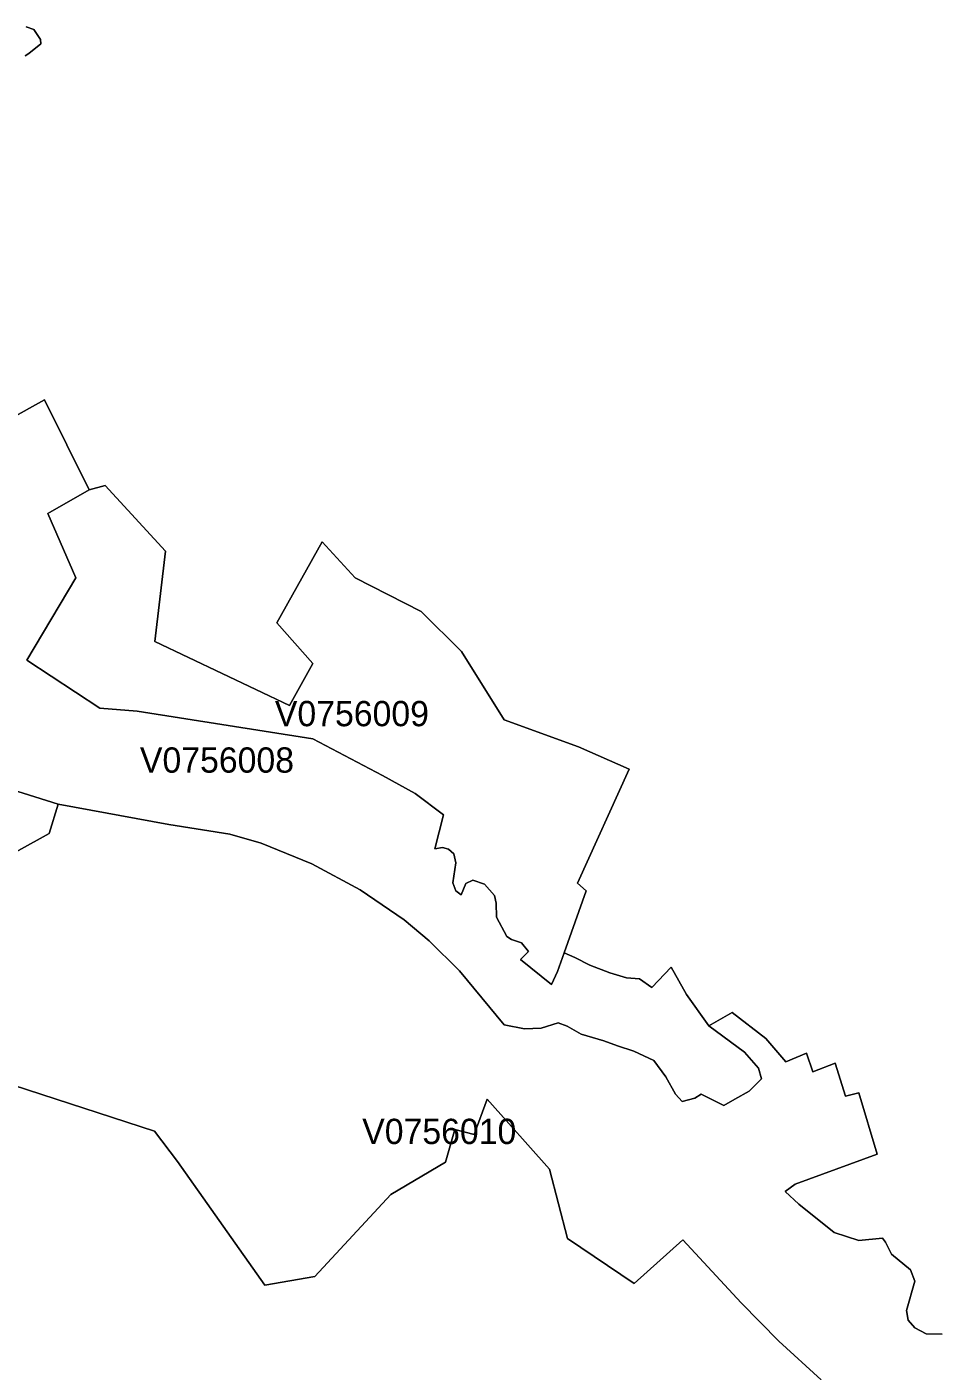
# Model space of a CAD drawing. Extents: x 369010 to 735936, y 6377141 to 6616555.
# Drawn here: x 544655 to 548269, y 6448170 to 6453488 of the extents above; entities that cross this region are included whole.
import ezdxf
from ezdxf.enums import TextEntityAlignment as Align

# ---------------------------------------------------------------- set-up
doc = ezdxf.new("R2010")
doc.units = 0
doc.header["$LTSCALE"] = 40
doc.layers.add('3', color=7, linetype='Continuous', lineweight=13)
doc.layers.add('4', color=7, linetype='Continuous')

msp = doc.modelspace()

# ---------------------------------------------------------------- linework, layer by layer
at = {"layer": '3'}
for points in [[(544651.99, 6453488.15), (544681.61, 6453478.38), (544708.92, 6453438), (544709.58, 6453421.12), (544662.08, 6453382.72), (544648.34, 6453374.28)], [(544648.34, 6453374.28), (544662.08, 6453382.72), (544709.58, 6453421.12), (544708.92, 6453438), (544681.61, 6453478.38), (544651.99, 6453488.15)], [(544545.9, 6450485.74), (544779.09, 6450413.75), (545216.35, 6450332.98), (545458.32, 6450295.24), (545581.95, 6450258.67), (545782.21, 6450176.74), (545973.37, 6450074.63), (546147.81, 6449956.13), (546246.62, 6449872.88), (546367.27, 6449753.72), (546544.19, 6449540.22), (546623.63, 6449524.66), (546690.5, 6449527.14), (546756.87, 6449547.99), (546793.44, 6449534.92), (546848.06, 6449503.64), (546937.76, 6449477.65), (546992.38, 6449456.8), (547056.92, 6449435.62), (547136.37, 6449399.21), (547183.2, 6449334), (547220.94, 6449266.31), (547247.58, 6449237.34), (547298.39, 6449250.25), (547323.05, 6449265.98), (547412.76, 6449221.62), (547455.79, 6449246.45), (547513.05, 6449277.56), (547562.54, 6449327.05), (547549.46, 6449368.75), (547494.85, 6449431.98), (547354.17, 6449536.08), (547264.47, 6449659.71), (547204.55, 6449769.11), (547127.76, 6449688.34), (547079.76, 6449722.27), (547028.13, 6449726.41), (546961.76, 6449745.94), (546882.48, 6449775.89), (546822.57, 6449807.17), (546780.7, 6449825.38), (546754.38, 6449751.23), (546730.88, 6449700.42), (546608.57, 6449799.39), (546639.85, 6449830.67), (546612.55, 6449864.44), (546572.16, 6449877.51), (546553.96, 6449889.26), (546513.57, 6449966.06), (546511.75, 6450021.17), (546505.3, 6450052.45), (546466.24, 6450096.81), (546419.4, 6450112.36), (546392.09, 6450099.29), (546373.89, 6450055.1), (546351.71, 6450070.66), (546339.96, 6450101.94), (546351.71, 6450181.38), (546343.93, 6450216.46), (546323.08, 6450234.67), (546299.58, 6450242.45), (546269.29, 6450236.66), (546303.22, 6450370.88), (546191.34, 6450455.45), (546061.58, 6450526.12), (545786.35, 6450672.1), (545091.4, 6450781.66), (544942.94, 6450793.41), (544654.8, 6450982.58), (544849.1, 6451308.63), (544737.22, 6451563.17), (544901.23, 6451656.85), (544724.97, 6452012.84), (544584.46, 6451934.73)], [(544584.46, 6451934.73), (544724.97, 6452012.84), (544901.23, 6451656.85), (544965.12, 6451673.73), (545203.94, 6451414.22), (545160.74, 6451056.89), (545694.16, 6450803.84), (545786.68, 6450969.18), (545643.35, 6451131.21), (545823.26, 6451450.79), (545953.51, 6451308.79), (546215.5, 6451175.73), (546374.88, 6451017.5), (546544.19, 6450746.9), (546837.47, 6450639.49), (547038.72, 6450552.11), (546833.99, 6450100.78), (546867.75, 6450070.82), (546780.7, 6449825.38), (546822.57, 6449807.17), (546882.48, 6449775.89), (546961.76, 6449745.94), (547028.13, 6449726.41), (547079.76, 6449722.27), (547127.76, 6449688.34), (547204.55, 6449769.11), (547264.47, 6449659.71), (547354.17, 6449536.08), (547445.36, 6449589.54), (547579.42, 6449486.59), (547658.2, 6449393.91), (547740.29, 6449427.67)], [(544486.98, 6450155.89), (544742.52, 6450297.73), (544779.09, 6450413.75), (544545.9, 6450485.74)], [(544779.09, 6450413.75), (544742.52, 6450297.73), (544486.98, 6450155.89)], [(545458.32, 6450295.24), (545216.35, 6450332.98), (544779.09, 6450413.75)], [(548277.52, 6448316.31), (548213.8, 6448317.64), (548168.12, 6448342.3), (548141.97, 6448371.92), (548135.35, 6448409.66), (548169.28, 6448526.83), (548151.07, 6448571.02), (548076.92, 6448633.58), (548052.1, 6448680.42), (548040.35, 6448695.98), (547946.67, 6448686.88), (547849.36, 6448718.49), (547710.17, 6448830.53), (547655.39, 6448881.18), (547695.27, 6448910.31), (548019.33, 6449028.81), (547947.17, 6449271.44), (547893.71, 6449258.53), (547853.49, 6449388.61), (547764.95, 6449354.85), (547740.29, 6449427.67), (547658.2, 6449393.91), (547579.42, 6449486.59), (547445.36, 6449589.54), (547354.17, 6449536.08), (547494.85, 6449431.98), (547549.46, 6449368.75), (547562.54, 6449327.05), (547513.05, 6449277.56), (547455.79, 6449246.45), (547412.76, 6449221.62), (547323.05, 6449265.98), (547298.39, 6449250.25), (547247.58, 6449237.34), (547220.94, 6449266.31), (547183.2, 6449334), (547136.37, 6449399.21), (547056.92, 6449435.62), (546992.38, 6449456.8), (546937.76, 6449477.65), (546848.06, 6449503.64), (546793.44, 6449534.92), (546756.87, 6449547.99), (546690.5, 6449527.14), (546623.63, 6449524.66), (546544.19, 6449540.22), (546367.27, 6449753.72), (546246.62, 6449872.88), (546147.81, 6449956.13), (545973.37, 6450074.63), (545782.21, 6450176.74), (545581.95, 6450258.67), (545458.32, 6450295.24)], [(547740.29, 6449427.67), (547764.95, 6449354.85), (547853.49, 6449388.61), (547893.71, 6449258.53), (547947.17, 6449271.44), (548019.33, 6449028.81), (547695.27, 6448910.31), (547655.39, 6448881.18), (547710.17, 6448830.53), (547849.36, 6448718.49), (547946.67, 6448686.88), (548040.35, 6448695.98), (548052.1, 6448680.42), (548076.92, 6448633.58), (548151.07, 6448571.02), (548169.28, 6448526.83), (548135.35, 6448409.66), (548141.97, 6448371.92), (548168.12, 6448342.3), (548213.8, 6448317.64), (548277.52, 6448316.31)], [(547798.71, 6448135.42), (547630.89, 6448289.01), (547481.94, 6448440.11), (547250.4, 6448690.02), (547058.08, 6448517.57), (546793.77, 6448694.49), (546722.77, 6448969.06), (546476.83, 6449246.61), (546424.7, 6449106.1), (546347.9, 6449125.63), (546310.83, 6448996.87), (546094.85, 6448869.26), (545794.46, 6448545.04), (545596.68, 6448509.95), (545250.28, 6448999.35), (545160.41, 6449120.33), (544600.18, 6449301.72)], [(544600.18, 6449301.72), (545160.41, 6449120.33), (545250.28, 6448999.35), (545596.68, 6448509.95), (545794.46, 6448545.04), (546094.85, 6448869.26), (546310.83, 6448996.87), (546347.9, 6449125.63), (546424.7, 6449106.1), (546476.83, 6449246.61), (546722.77, 6448969.06), (546793.77, 6448694.49), (547058.08, 6448517.57), (547250.4, 6448690.02), (547481.94, 6448440.11), (547630.89, 6448289.01), (547798.71, 6448135.42)]]:
    msp.add_lwpolyline(points, dxfattribs=at)
msp.add_lwpolyline([(544901.23, 6451656.85), (544737.22, 6451563.17), (544849.1, 6451308.63), (544654.8, 6450982.58), (544942.94, 6450793.41), (545091.4, 6450781.66), (545786.35, 6450672.1), (546061.58, 6450526.12), (546191.34, 6450455.45), (546303.22, 6450370.88), (546269.29, 6450236.66), (546299.58, 6450242.45), (546323.08, 6450234.67), (546343.93, 6450216.46), (546351.71, 6450181.38), (546339.96, 6450101.94), (546351.71, 6450070.66), (546373.89, 6450055.1), (546392.09, 6450099.29), (546419.4, 6450112.36), (546466.24, 6450096.81), (546505.3, 6450052.45), (546511.75, 6450021.17), (546513.57, 6449966.06), (546553.96, 6449889.26), (546572.16, 6449877.51), (546612.55, 6449864.44), (546639.85, 6449830.67), (546608.57, 6449799.39), (546730.88, 6449700.42), (546754.38, 6449751.23), (546780.7, 6449825.38), (546867.75, 6450070.82), (546833.99, 6450100.78), (547038.72, 6450552.11), (546837.47, 6450639.49), (546544.19, 6450746.9), (546374.88, 6451017.5), (546215.5, 6451175.73), (545953.51, 6451308.79), (545823.26, 6451450.79), (545643.35, 6451131.21), (545786.68, 6450969.18), (545694.16, 6450803.84), (545160.74, 6451056.89), (545203.94, 6451414.22), (544965.12, 6451673.73)], close=True, dxfattribs=at)

# ---------------------------------------------------------------- texts
at = {"layer": '4'}
for s, p in [('V0756009', (545941.05, 6450721.6)), ('V0756008', (545407, 6450537.89)), ('V0756010', (546286.72, 6449068.82))]:
    msp.add_text(s, height=100, dxfattribs=at).set_placement(p, align=Align.CENTER)

doc.saveas('drawing.dxf')
